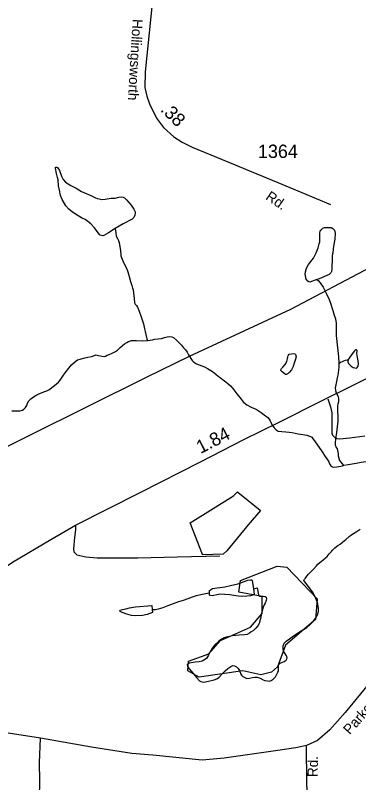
# Model space of a CAD drawing. Extents: x 2082433 to 2279600, y 546599 to 755198.
# Drawn here: x 2163184 to 2166396, y 610913 to 618095 of the extents above; entities that cross this region are included whole.
import ezdxf

# ---------------------------------------------------------------- set-up
doc = ezdxf.new("R2010")
doc.units = 0
for name, color, linetype in [('Exist Boundary Political City Limit New', 7, 'Continuous'), ('Exist Hydrographic Misc Water Feature', 7, 'Continuous'), ('Exist Hydrographic Pond Under 1500 Sq Ft', 7, 'Continuous'), ('Exist Railroad Mainline', 7, 'Continuous'), ('Exist Road Non-System Type 51', 7, 'Continuous'), ('Exist Road Primary US Attributed', 7, 'Continuous'), ('Exist Road Primary US Mileage Hundredths English Label', 7, 'Continuous'), ('Exist Road Secondary Mileage Hundredths English Label', 7, 'Continuous'), ('Exist Road Secondary Type 51 Attributed', 7, 'Continuous'), ('Exist Road Secondary Type 51 Label', 7, 'Continuous'), ('Exist Road Secondary Type 51 Number Label', 7, 'Continuous'), ('Map Preparation Boundary City Limit Buffer Line', 7, 'Continuous')]:
    doc.layers.add(name, color=color, linetype=linetype)

msp = doc.modelspace()

# ---------------------------------------------------------------- linework, layer by layer
at = {"layer": 'Exist Boundary Political City Limit New'}
msp.add_lwpolyline([(2165265, 613633.2), (2165474, 613462.9), (2165476.5, 613460.9), (2165361.2, 613326.5), (2165163.8, 613083.2), (2165129.2, 613050.6), (2164936.5, 613046.4), (2164936.2, 613047.3), (2164818.8, 613345), (2165224.2, 613597.3), (2165225.2, 613595.2), (2165226.8, 613596.8), (2165264.2, 613633.7), (2165265, 613633.2)], dxfattribs=at)
at = {"layer": 'Exist Hydrographic Misc Water Feature'}
for points in [[(2164117, 616098.9), (2164056.5, 616060.5), (2164011, 616034.2), (2164003, 616032.1), (2163990.9, 616034), (2163979, 616035.8), (2163958.7, 616059.9), (2163924.7, 616105.6), (2163890.6, 616143.2), (2163861.9, 616165.4), (2163838.2, 616185.2), (2163804.1, 616200.9), (2163762.3, 616224.7), (2163720, 616252.5), (2163685.6, 616280.4), (2163655.7, 616312.1), (2163623.1, 616369.8), (2163606.9, 616409.9), (2163596.8, 616459.7), (2163588.2, 616499.5), (2163584.5, 616553.7), (2163578.1, 616577.3), (2163568.1, 616613.4), (2163559.7, 616665.3), (2163559.5, 616669.4), (2163561.5, 616673.5), (2163571.8, 616673.6), (2163581.4, 616667.7), (2163597.8, 616643.7), (2163616.1, 616589.9), (2163632.3, 616557.8), (2163652.2, 616534.1), (2163704.3, 616502.3), (2163752.8, 616476.7), (2163804.7, 616447), (2163891.3, 616407.1), (2163932.9, 616387.4), (2163949.1, 616381.7), (2163967.1, 616377.8), (2163993, 616369.9), (2164023.1, 616374.2), (2164079.3, 616382.4), (2164117, 616384.8), (2164152.7, 616392.8), (2164178.9, 616394.9), (2164192.7, 616393.2), (2164207, 616387), (2164224.9, 616369.3), (2164267.1, 616319.5), (2164293.8, 616279.8), (2164303.8, 616255.5), (2164304, 616241.7), (2164301.8, 616223.8), (2164296, 616209.7), (2164291.7, 616201.8), (2164286, 616197.4), (2164275.9, 616185.6), (2164192.3, 616143), (2164117, 616098.9)], [(2164117, 616098.9), (2164123, 616060.6), (2164129.1, 616028.9), (2164141.2, 616004.8), (2164149.2, 615988.9), (2164155.2, 615969), (2164159.7, 615946.8), (2164167.7, 615894.9), (2164169.9, 615853.2), (2164172.2, 615843.1), (2164176.3, 615827.1), (2164188.4, 615797.3), (2164206.4, 615761.3), (2164224.7, 615727.3), (2164236.8, 615695.5), (2164250.7, 615649.6), (2164263.2, 615603.9), (2164275.5, 615565.9), (2164281.7, 615541.9), (2164286, 615525.8), (2164290.1, 615498), (2164294.4, 615443.8), (2164298.3, 615403.9), (2164304.4, 615390), (2164318.6, 615378.1), (2164328.6, 615364), (2164343.2, 615326.1), (2164365.3, 615262.4), (2164383.6, 615206.5), (2164393.8, 615160.8), (2164400, 615134.7), (2164403.9, 615106.5), (2164410.2, 615080.8), (2164414.3, 615066.8), (2164418.7, 615056.9), (2164422.8, 615051)], [(2166004.5, 615621.3), (2165940.5, 615597.3), (2165930.7, 615599.2), (2165920.7, 615607.3), (2165906.5, 615624.8), (2165902.4, 615640.8), (2165896.3, 615673), (2165900.4, 615695.1), (2165909.8, 615728.9), (2165925.8, 615763), (2165973.6, 615823.1), (2165999.4, 615873.2), (2166017.2, 615919.5), (2166026.5, 615957.4), (2166032.6, 615975.6), (2166032.2, 616019.5), (2166034.3, 616057.7), (2166039.8, 616083.6), (2166048, 616091.7), (2166061.9, 616101.7), (2166075.9, 616107.7), (2166091.9, 616109.8), (2166121.6, 616110.2), (2166137.8, 616108.1), (2166154.2, 616098.4), (2166170, 616084.2), (2166176.2, 616054.5), (2166172.7, 616000.2), (2166160.8, 615934.3), (2166153.4, 615874.2), (2166149.3, 615842.4), (2166149.5, 615828.2), (2166146, 615718.3), (2166142.3, 615696.2), (2166136.2, 615684.2), (2166120.2, 615670), (2166028.3, 615629.5), (2166004.5, 615621.3)], [(2166004.5, 615621.3), (2166017, 615611.7), (2166036.5, 615591.7), (2166065.2, 615551.7), (2166093.3, 615493.9), (2166119.6, 615436.5), (2166131.7, 615402.2), (2166154, 615332.3), (2166168.4, 615288.7), (2166179, 615252.7), (2166184.8, 615212.9), (2166187.2, 615168.7), (2166185.4, 615142.6), (2166185.6, 615098.8), (2166187.8, 615068.8), (2166194, 615010.7), (2166202.4, 614958.8), (2166208.6, 614897), (2166210.8, 614846.8), (2166211, 614832.9)], [(2164422.8, 615051), (2164466, 615059), (2164490.2, 615063.1), (2164522, 615065.5), (2164550.3, 615069.8), (2164578.4, 615079.7), (2164604, 615086), (2164626.2, 615087.9), (2164648.3, 615086.2), (2164664.3, 615078.1), (2164692.4, 615054.4), (2164738.3, 615006.5), (2164759, 614982.7), (2164776.5, 614963), (2164791.2, 614940.9), (2164805, 614916.9), (2164839.2, 614865.1), (2164849.3, 614855.5), (2164859.3, 614845.4), (2164879.6, 614833.4), (2164929.4, 614813.8), (2164953.2, 614804.1), (2164981.5, 614788), (2165027.5, 614762.4), (2165060.1, 614736.4), (2165081.8, 614718.5), (2165100, 614704.8), (2165118.5, 614690.7), (2165140, 614674.8), (2165172.2, 614649.3), (2165196.2, 614627.4), (2165218.6, 614603.3), (2165256.7, 614551.8), (2165297.3, 614501.8), (2165317.2, 614476.1), (2165335.4, 614460.4), (2165349.6, 614450.2), (2165391.4, 614428.4), (2165427.9, 614412.7), (2165457.4, 614396.9), (2165483.5, 614377.2), (2165512.2, 614357), (2165546.2, 614329.6), (2165558.3, 614315.6), (2165568, 614299.5), (2165574.5, 614287.6), (2165586.4, 614259.8), (2165606.3, 614233.7), (2165624.6, 614215.9), (2165644.7, 614203.9), (2165676.9, 614198.3), (2165714.8, 614196.2), (2165744.7, 614194.5), (2165773, 614190.7), (2165831.1, 614179.1), (2165872.7, 614171.1), (2165910.8, 614163.7), (2165935, 614155.6), (2165945.1, 614151.7), (2165956.7, 614145.9), (2165964.7, 614137.8), (2165989.4, 614104), (2166027.7, 614050.4), (2166055.8, 614010.4), (2166084.3, 613964.3), (2166098, 613942.8), (2166116.5, 613914.9), (2166124.5, 613896.7), (2166130.4, 613886.8), (2166136.8, 613879), (2166144.8, 613870.9), (2166148.3, 613869.1), (2166162.4, 613864.9), (2166192.6, 613867.3), (2166230.1, 613875.4), (2166254.1, 613881.5)], [(2163937.4, 614918.3), (2163963.2, 614910.3), (2163981.7, 614906.3), (2163993.6, 614904.5), (2164015.3, 614902.4), (2164027.2, 614904.7), (2164043, 614912.9), (2164061.5, 614920.6), (2164091.2, 614933.2), (2164120.9, 614949.3), (2164139.2, 614961.2), (2164166.4, 614985.4), (2164206.6, 615019.5), (2164226.5, 615031.9), (2164244.4, 615041.8), (2164270.4, 615050), (2164318.8, 615052), (2164378.5, 615048.7), (2164422.8, 615051)], [(2166296.7, 614867.4), (2166294.5, 614859.3), (2166294.5, 614851.5), (2166301.2, 614835.5), (2166327.1, 614809.7), (2166344.9, 614799.7), (2166361.5, 614794), (2166375.5, 614793.9), (2166383.1, 614798), (2166391.3, 614811.8), (2166393.3, 614832.2), (2166390.8, 614860.1), (2166384.5, 614891.9), (2166380.2, 614929.8), (2166382.2, 614951.9), (2166380.2, 614959.9), (2166376.1, 614963.7), (2166372.4, 614963.9), (2166366.4, 614964), (2166358.2, 614955.9), (2166336.5, 614927.5), (2166309, 614887.5), (2166298.6, 614873.6), (2166296.7, 614867.4)], [(2163152.5, 614392.1), (2163196.3, 614392.3), (2163230.4, 614394.5), (2163250.5, 614400.4), (2163264.4, 614408.4), (2163274.5, 614416.6), (2163280.4, 614424.7), (2163290.3, 614442.6), (2163298, 614464.6), (2163312, 614486.8), (2163329.8, 614506.8), (2163353.6, 614525.1), (2163384, 614543.2), (2163405.5, 614553.3), (2163461.7, 614573.7), (2163479.7, 614579.8), (2163497.1, 614589.8), (2163550.9, 614629.9), (2163569.1, 614644.2), (2163589.2, 614660.2), (2163604.8, 614680.2), (2163628.2, 614716.4), (2163650.5, 614748.7), (2163684.4, 614792.7), (2163710.2, 614822.8), (2163733.8, 614846.9), (2163751.8, 614861.1), (2163766, 614869.2), (2163791.6, 614877.4), (2163821.7, 614885.5), (2163861.7, 614895.6), (2163897.6, 614902), (2163923.7, 614910.2), (2163937.4, 614918.3)], [(2165767.7, 614778.3), (2165745.5, 614752.5), (2165735.7, 614742.1), (2165723.6, 614736.3), (2165719.9, 614734.4), (2165711.7, 614734), (2165679.7, 614757.9), (2165669.7, 614772), (2165669.5, 614776.1), (2165675.6, 614789.8), (2165687.5, 614802.2), (2165707.2, 614826), (2165723.2, 614856), (2165731.2, 614878.3), (2165734.7, 614900.1), (2165738.8, 614914.4), (2165746.8, 614924.2), (2165768.5, 614926.6), (2165784.5, 614928.6), (2165798.2, 614926.5), (2165806.7, 614918.8), (2165810.5, 614898.8), (2165804.8, 614876.5), (2165792.9, 614838.6), (2165783.3, 614808.4), (2165777.5, 614796.7), (2165767.7, 614778.3)], [(2166296.7, 614867.4), (2166288.7, 614867.4), (2166268.8, 614865.2), (2166254.5, 614859.2), (2166241, 614851.1), (2166227.2, 614845.1), (2166215.3, 614835.1), (2166211, 614832.9)], [(2166211, 614832.9), (2166211.2, 614800.9), (2166209, 614776.9), (2166205.3, 614747), (2166201.6, 614726.9), (2166195.8, 614701), (2166190.1, 614669), (2166186.2, 614655), (2166182.3, 614637), (2166178.4, 614620.9), (2166176.4, 614607), (2166178.2, 614584.8), (2166184.6, 614560.8), (2166200.6, 614534.8), (2166204.9, 614524.8), (2166208.8, 614512.9), (2166208.8, 614495.1), (2166207.1, 614477.1), (2166200.8, 614454.9), (2166199.3, 614443), (2166197.5, 614427), (2166199.5, 614403.2), (2166199.5, 614380.8), (2166201.8, 614353), (2166200.1, 614297.2), (2166196.2, 614243.1), (2166188.5, 614189.1), (2166182.5, 614151.1), (2166179, 614125.2), (2166175.1, 614099.1), (2166175.1, 614088.9), (2166177.2, 614075.2), (2166187.4, 614051), (2166193.8, 614037), (2166199.5, 614021.1), (2166205.7, 613991.5), (2166205.7, 613973.2), (2166210, 613951.4), (2166217.8, 613929.6), (2166228.4, 613913.4), (2166242.4, 613895.4), (2166254.1, 613881.5)], [(2166254.1, 613881.5), (2166258.2, 613883.7), (2166298.4, 613891.8), (2166336.3, 613897.9), (2166372.2, 613904.2), (2166420, 613912.4), (2166484.1, 613923), (2166526, 613929.2), (2166571.9, 613937.3), (2166665.8, 613962), (2166723.4, 613976), (2166761.8, 613984.4), (2166785.4, 613986.5), (2166807.5, 613986.4), (2166837.4, 613984.7), (2166877.4, 613977.1), (2166931.6, 613963.2), (2166957.6, 613953.6), (2166980, 613941.7), (2167015.8, 613919.7), (2167035.9, 613908.1), (2167050.3, 613892.2)], [(2165884.4, 612805.9), (2165890.3, 612815.9), (2165898.3, 612828.1), (2165912.5, 612845.9), (2165928.2, 612864.2), (2165969.9, 612908.2), (2166001.7, 612940.7), (2166015.4, 612956.5), (2166047.6, 612986.9), (2166063.2, 612998.7), (2166087.2, 613016.9), (2166101.5, 613029), (2166121.2, 613053.2), (2166142.9, 613077.1), (2166152.8, 613087.3), (2166172.7, 613109.5), (2166200.6, 613133.7), (2166222.5, 613145.8), (2166246.3, 613163.7), (2166276.2, 613187.9), (2166306, 613216.3), (2166321.9, 613228), (2166347.8, 613244.4), (2166373.8, 613260.4), (2166409.5, 613286.6)], [(2164999.6, 612689), (2164999.6, 612696.7), (2165001.2, 612711.1), (2165009.2, 612718.7), (2165029.1, 612731.2), (2165073.2, 612735.5), (2165123.2, 612741.7), (2165142.9, 612745.6), (2165196.8, 612758.1), (2165264.7, 612772.6), (2165325, 612794.8), (2165360.5, 612808.9), (2165384.7, 612810.9), (2165392.7, 612811.3), (2165400.6, 612805.2), (2165411.1, 612725.4)], [(2165938.7, 612388.5), (2165967, 612418.3), (2165996.3, 612454.8), (2166012.5, 612484.8), (2166020.1, 612514.9), (2166019.7, 612546.6), (2166009.9, 612598.8), (2165987.5, 612658.5), (2165962.9, 612700.3), (2165924.8, 612751.9), (2165884.4, 612805.9)], [(2165446.8, 612735.4), (2165457.7, 612669.7), (2165461.5, 612665.4), (2165473.2, 612659.6), (2165501.5, 612657.7), (2165521.2, 612653.9), (2165529.6, 612647.8), (2165533.5, 612635.9), (2165531.9, 612617.9), (2165521.8, 612593.8), (2165512, 612577.9), (2165501.9, 612553.8), (2165486.4, 612495.8), (2165476.7, 612447.8), (2165465, 612403.7), (2165452.9, 612381.6), (2165435.3, 612359.5), (2165411.1, 612337.2), (2165391.4, 612323.2), (2165373.6, 612311.3), (2165353.7, 612300.9), (2165327.4, 612296.7), (2165279.5, 612292.6), (2165211.8, 612286.2), (2165159.9, 612275.8), (2165135.5, 612267.8), (2165111.9, 612255.9), (2165083.8, 612235.4), (2165050, 612203.2), (2165020.5, 612161.1), (2164990.7, 612105.1), (2164971.3, 612074.8), (2164948.9, 612058.7), (2164931.1, 612050.9), (2164903.2, 612044.5), (2164865.3, 612040.5), (2164811.1, 612030.1), (2164797.2, 612022.1), (2164793.1, 612016.2), (2164793.7, 612003.9), (2164797.6, 611994), (2164831.8, 611952.3), (2164882.3, 611892.4), (2164908.1, 611864.5), (2164920.4, 611858.7), (2164946, 611854.8), (2164992.2, 611861.2), (2165044.1, 611873.6), (2165069.7, 611885.5), (2165092, 611899.6), (2165121.6, 611934.1), (2165147.2, 611960.2), (2165171.2, 611982.1), (2165199.3, 612000.2), (2165219.4, 612010.5), (2165235.4, 612006.5), (2165253.2, 611996.5), (2165269.2, 611980.7), (2165281.5, 611962.6), (2165293.8, 611928.7), (2165299.8, 611918.9), (2165311.5, 611905), (2165323.8, 611899.1), (2165349.6, 611889.1), (2165376, 611889.2), (2165401.7, 611897.5), (2165425.7, 611899.5), (2165447.8, 611899.8), (2165475.9, 611891.9), (2165501.7, 611876.2), (2165517.9, 611868.1), (2165541.9, 611864.4), (2165560.2, 611864.1), (2165576.2, 611868.6), (2165597.7, 611880.7), (2165617.8, 611904.5), (2165641.4, 611946.8), (2165645.3, 611954.7), (2165647.3, 611969), (2165645.3, 612000.9), (2165646.9, 612012.9), (2165652.9, 612022.9), (2165661.1, 612031), (2165683.2, 612039), (2165700.6, 612047.3), (2165716.6, 612059.1), (2165726.9, 612079), (2165724.4, 612093.2), (2165720.3, 612101.1), (2165704.7, 612125), (2165694.1, 612143.2), (2165690.2, 612162.8), (2165690.2, 612192.9), (2165700, 612216.9), (2165717.5, 612237.4), (2165750.1, 612259.2), (2165775.5, 612277.3), (2165843.4, 612323.8), (2165911, 612366.3), (2165938.7, 612388.5)], [(2165411.1, 612725.4), (2165417.3, 612675.3), (2165411.5, 612669.3), (2165385.5, 612661.1), (2165349.6, 612656.8), (2165297.7, 612656.5), (2165247.7, 612662.5), (2165191.5, 612670.1), (2165145.4, 612673.8), (2165101.5, 612675.6), (2165069.5, 612669.5), (2165041.6, 612663.2), (2165026, 612661.1), (2165007.6, 612663.1), (2165001.4, 612668.9), (2164999.6, 612678.9), (2164999.6, 612689)], [(2165411.1, 612725.4), (2165427.1, 612729.4), (2165446.8, 612735.4)], [(2164464.6, 612533.8), (2164494.3, 612534.2), (2164522.6, 612540.1), (2164566.7, 612552.4), (2164614.3, 612570.8), (2164664.1, 612589.3), (2164713.9, 612607.2), (2164758, 612621.7), (2164801.5, 612637.9), (2164841.7, 612652.1), (2164877.8, 612664), (2164919.4, 612672.3), (2164951.6, 612678.8), (2164983.6, 612684.9), (2164999.6, 612689)], [(2164464.6, 612533.8), (2164466.6, 612506), (2164418.7, 612487.7), (2164374.8, 612477.7), (2164311, 612475.1), (2164270.8, 612478.7), (2164228.8, 612488.8), (2164184.7, 612504.4), (2164164.6, 612514.3), (2164162.5, 612522.3), (2164166.4, 612528.2), (2164186.7, 612534.5), (2164216.5, 612540.5), (2164252.4, 612548.9), (2164308.5, 612559.1), (2164462.3, 612571.9), (2164464.6, 612533.8)]]:
    msp.add_lwpolyline(points, dxfattribs=at)
at = {"layer": 'Exist Hydrographic Pond Under 1500 Sq Ft'}
msp.add_lwpolyline([(2164904.6, 611900.2), (2164796.6, 611958.2), (2164804.6, 612049.9), (2164995.7, 612118.1), (2165102.7, 612243.9), (2165385.7, 612369.4), (2165492.7, 612495.1), (2165492.7, 612655.9), (2165275.6, 612696.3), (2165291.8, 612804.3), (2165632.8, 612938.4), (2165723.6, 612930), (2166008.6, 612632.3), (2165993.7, 612439.1), (2165711.7, 612198.8), (2165637.7, 611996.9), (2165579.7, 611945.6), (2165479.6, 611921.4), (2165312.7, 611960.8), (2164904.6, 611900.2)], dxfattribs=at)
at = {"layer": 'Exist Railroad Mainline'}
msp.add_lwpolyline([(2159552.5, 612505.4), (2160344.4, 612836.8), (2161276, 613212), (2161487.4, 613293.1), (2161663, 613372.1), (2161794.6, 613420.8), (2161950.1, 613495.7), (2162201.4, 613612.9), (2162444.7, 613736.4), (2162879.3, 613946.7), (2163325.9, 614169), (2163854.3, 614429.8), (2164410.5, 614708.9), (2164815.2, 614903.2), (2165760.4, 615343.1), (2166506, 615738.4)], dxfattribs=at)
at = {"layer": 'Exist Road Non-System Type 51'}
for points in [[(2165239.7, 616694.8), (2165389.7, 616633.7), (2165641, 616531.8), (2165865.9, 616435.9), (2166133.3, 616325.7)], [(2166107.1, 614506.5), (2166133.3, 614430.8), (2166143.8, 614372.8), (2166146.2, 614304.9), (2166144.3, 614262.8), (2166144.6, 614226.8), (2166146.8, 614185), (2166153, 614165), (2166175.1, 614141), (2166191.1, 614135.3), (2166219.1, 614131.3), (2166313, 614139.8), (2166452.8, 614158.6)], [(2163747, 613323.6), (2163747, 613279.1), (2163738.1, 613207.9), (2163727, 613101.2), (2163731.4, 613074.5), (2163760.4, 613045.6), (2163844.9, 613025.6), (2163949.4, 613016.7), (2164329.7, 613016.7), (2164701.1, 613027.8), (2165095.9, 613034.5)], [(2163370.3, 609929.3), (2163386.7, 610126.9), (2163394, 610213), (2163402.6, 610437.9), (2163413.1, 610934.2), (2163409.2, 611096.7), (2163420.1, 611329.2)]]:
    msp.add_lwpolyline(points, dxfattribs=at)
at = {"layer": 'Exist Road Primary US Attributed'}
msp.add_lwpolyline([(2160258.1, 611132.9), (2160556.6, 611310.8), (2160924.8, 611555.1), (2161272.1, 611775), (2161868.8, 612131.5), (2162459.3, 612518.5), (2162918.5, 612818.7), (2163159.1, 612975), (2163517.4, 613190.1), (2163747, 613323.6), (2164350.9, 613627.3), (2164915.7, 613917.1), (2165320.8, 614126.2), (2165653.2, 614285.6), (2166041.8, 614482.8), (2166603.2, 614761.6)], dxfattribs=at)
at = {"layer": 'Exist Road Secondary Type 51 Attributed'}
for points in [[(2164463.4, 618204.5), (2164425, 617809.5), (2164397.9, 617566.6), (2164396.1, 617419.8), (2164414.5, 617339.4), (2164439, 617266), (2164503.6, 617131.4), (2164569.2, 617045.8), (2164666.2, 616956.6), (2164744.8, 616907.7), (2164837.4, 616862.3), (2165239.7, 616694.8)], [(2168989.6, 612974), (2168676.2, 612853.1), (2168153.6, 612646.9), (2167552.5, 612410.3), (2167110.6, 612233.1), (2166812.3, 612106.9), (2166700.4, 612042.2), (2166620, 611977.6), (2166483.7, 611830.8), (2166270.5, 611570.4), (2166127.2, 611407.8), (2166011.9, 611308.2), (2165907, 611259.3)], [(2165907, 611259.3), (2165807, 611239.2), (2165618.4, 611209.3), (2165136.7, 611141.6), (2164931.7, 611124.6), (2164469.6, 611168.4), (2164275.6, 611185.9), (2163897.2, 611245.3), (2163420.1, 611329.2), (2163075.8, 611383.4), (2162750, 611437.4), (2162247.9, 611519), (2162079.7, 611539.9), (2161954.3, 611541.9), (2161615.6, 611490), (2161451.3, 611451.5), (2161088.7, 611337.9), (2160742.7, 611222.6), (2160512.9, 611147.4), (2160262.2, 611067.4)], [(2165911.4, 610184.5), (2165925.3, 610609.2), (2165912.2, 610913.2), (2165907, 611259.3)]]:
    msp.add_lwpolyline(points, dxfattribs=at)
at = {"layer": 'Map Preparation Boundary City Limit Buffer Line'}
msp.add_lwpolyline([(2165265, 613633.2), (2165474, 613462.9), (2165476.5, 613460.9), (2165361.2, 613326.5), (2165163.8, 613083.2), (2165129.2, 613050.6), (2164936.5, 613046.4), (2164936.2, 613047.3), (2164818.8, 613345), (2165224.2, 613597.3), (2165225.2, 613595.2), (2165226.8, 613596.8), (2165264.2, 613633.7), (2165265, 613633.2)], dxfattribs=at)

# ---------------------------------------------------------------- texts
at = {"layer": 'Exist Road Primary US Mileage Hundredths English Label'}
msp.add_text('1.84', height=125, rotation=27.30718, dxfattribs=at).set_placement((2164917.4, 613988.3))
at = {"layer": 'Exist Road Secondary Mileage Hundredths English Label'}
msp.add_text('.38', height=125, rotation=315.21465, dxfattribs=at).set_placement((2164534.9, 617205.2))
at = {"layer": 'Exist Road Secondary Type 51 Label'}
for s, rotation, p in [('Hollingsworth', 266.66472, (2164281.7, 618062.4)), ('Rd.', 325.8589, (2165518.6, 616378)), ('Parker', 48.55058, (2166313.6, 611355.9)), ('Rd.', 88.74317, (2166011.8, 610963.7))]:
    msp.add_text(s, height=95, rotation=rotation, dxfattribs=at).set_placement(p)
at = {"layer": 'Exist Road Secondary Type 51 Number Label'}
msp.add_text('1364', height=125, dxfattribs=at).set_placement((2165454.6, 616759.9))

doc.saveas('drawing.dxf')
